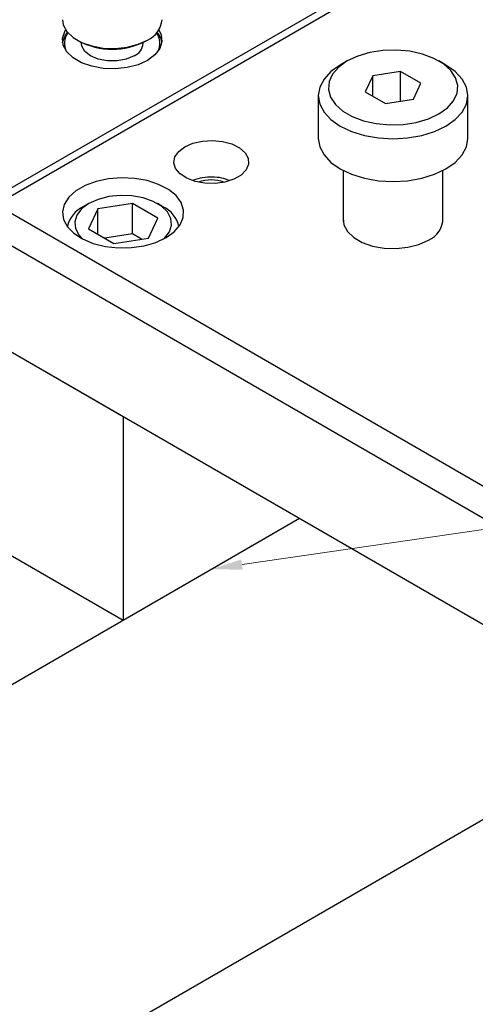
# Model space of a CAD drawing. Header units: inches. Extents: x 1802 to 2468, y -253 to -72.
# Tile 358 of 570: x 2130.12 to 2132.41, y -116.44 to -111.5. Entities that reach past the tile are written whole.
import ezdxf

# ---------------------------------------------------------------- set-up
doc = ezdxf.new("R2010")
doc.units = ezdxf.units.IN
doc.header["$LTSCALE"] = 0.5
doc.header["$MEASUREMENT"] = 0
for name, color, linetype in [('DIE-M-S', 8, 'Continuous'), ('DIE-M-S3', 8, 'Continuous'), ('DSS-M-S', 53, 'Continuous'), ('RAI-M-S', 8, 'Continuous'), ('SID-M-S', 105, 'Continuous'), ('SVD-M-S', 8, 'Continuous')]:
    doc.layers.add(name, color=color, linetype=linetype)

msp = doc.modelspace()

# ---------------------------------------------------------------- linework, layer by layer
at = {"layer": 'DIE-M-S', "linetype": 'Continuous', "lineweight": 25}
for p, q in [((2129.86073, -112.46934), (2135.19939, -109.3874)), ((2130.33421, -111.59421), (2130.34507, -111.55999)), ((2130.34507, -111.55999), (2130.3499, -111.55189)), ((2130.8176, -111.55189), (2130.82966, -111.57691)), ((2130.33785, -111.62894), (2130.33421, -111.59421)), ((2130.82966, -111.57691), (2130.83329, -111.61164)), ((2130.35578, -111.66216), (2130.33785, -111.62894)), ((2130.82243, -111.64586), (2130.7977, -111.67759)), ((2130.83329, -111.61164), (2130.82243, -111.64586)), ((2130.38696, -111.69193), (2130.35578, -111.66216)), ((2130.42957, -111.71653), (2130.38696, -111.69193)), ((2130.76053, -111.70498), (2130.71309, -111.72644)), ((2130.7977, -111.67759), (2130.76053, -111.70498)), ((2130.48115, -111.73453), (2130.42957, -111.71653)), ((2130.53869, -111.74489), (2130.48115, -111.73453)), ((2130.59885, -111.74699), (2130.53869, -111.74489)), ((2130.65813, -111.74071), (2130.59885, -111.74699)), ((2130.71309, -111.72644), (2130.65813, -111.74071))]:
    msp.add_line(p, q, dxfattribs=at)
at = {"layer": 'DIE-M-S3', "linetype": 'Continuous', "lineweight": 25}
for p, q in [((2130.33375, -111.50086), (2130.33785, -111.52687)), ((2130.33785, -111.52687), (2130.35578, -111.56009)), ((2130.35578, -111.56009), (2130.38696, -111.58987)), ((2130.33465, -111.61518), (2130.34507, -111.58449)), ((2130.34507, -111.58449), (2130.35907, -111.56414)), ((2130.38696, -111.58987), (2130.42957, -111.61447)), ((2130.40695, -111.60289), (2130.41402, -111.60698)), ((2130.71309, -111.62437), (2130.76053, -111.60291)), ((2130.75348, -111.60698), (2130.76056, -111.60289)), ((2130.42875, -111.6148), (2130.42875, -111.61926)), ((2130.43066, -111.63326), (2130.42875, -111.61926)), ((2130.42957, -111.61447), (2130.48115, -111.63247)), ((2130.44565, -111.65988), (2130.43066, -111.63326)), ((2130.48115, -111.63247), (2130.53869, -111.64282)), ((2130.53869, -111.64282), (2130.59885, -111.64492)), ((2130.59885, -111.64492), (2130.65813, -111.63865)), ((2130.65813, -111.63865), (2130.71309, -111.62437)), ((2130.73875, -111.61926), (2130.73875, -111.6148)), ((2130.47415, -111.68253), (2130.44565, -111.65988)), ((2130.51338, -111.69898), (2130.47415, -111.68253)), ((2130.5595, -111.70764), (2130.51338, -111.69898)), ((2130.608, -111.70764), (2130.5595, -111.70764)), ((2130.65412, -111.69898), (2130.608, -111.70764)), ((2130.69335, -111.68253), (2130.65412, -111.69898))]:
    msp.add_line(p, q, dxfattribs=at)
for centre, radius, start, end in [((2130.71289, -111.49144), 0.12123, 293.13813, 355.54173), ((2130.43057, -111.61906), 0.08651, 142.96533, 209.06455), ((2130.58375, -111.28512), 0.36387, 242.19469, 297.79993), ((2130.73731, -111.61904), 0.08619, 330.7972, 37.17291), ((2130.72912, -111.63359), 0.10542, 11.59974, 41.20562), ((2130.66371, -111.61334), 0.07527, 293.19076, 355.4891)]:
    msp.add_arc(centre, radius, start, end, dxfattribs=at)
at = {"layer": 'DSS-M-S', "linetype": 'Continuous', "lineweight": 25}
for p, q in [((2126.04236, -117.16395), (2131.52258, -114.00029)), ((2126.04236, -119.2053), (2133.29063, -115.02096)), ((2127.10302, -118.593), (2133.29063, -115.02096))]:
    msp.add_line(p, q, dxfattribs=at)
at = {"layer": 'RAI-M-S', "linetype": 'Continuous', "lineweight": 25}
for p, q in [((2134.81048, -109.65273), (2130.00216, -112.42852)), ((2130.91706, -112.16116), (2130.94791, -112.13767)), ((2130.94791, -112.13767), (2130.9886, -112.11986)), ((2130.9886, -112.11986), (2131.0361, -112.10905)), ((2131.0361, -112.10905), (2131.0869, -112.10603)), ((2131.0869, -112.10603), (2131.13722, -112.11104)), ((2131.13722, -112.11104), (2131.18333, -112.1237)), ((2131.18333, -112.1237), (2131.22181, -112.14308)), ((2131.22181, -112.14308), (2131.24982, -112.16772)), ((2130.8931, -112.21791), (2130.89832, -112.18858)), ((2130.89832, -112.18858), (2130.91706, -112.16116)), ((2131.24982, -112.16772), (2131.26527, -112.19582)), ((2131.26527, -112.19582), (2131.26701, -112.22528)), ((2130.90178, -112.24696), (2130.8931, -112.21791)), ((2130.92371, -112.27358), (2130.90178, -112.24696)), ((2131.26701, -112.22528), (2131.25492, -112.25392)), ((2130.56506, -112.29875), (2130.50326, -112.31186)), ((2130.63031, -112.29362), (2130.56506, -112.29875)), ((2130.69593, -112.29671), (2130.63031, -112.29362)), ((2130.75888, -112.30786), (2130.69593, -112.29671)), ((2130.95727, -112.2958), (2130.92371, -112.27358)), ((2130.99997, -112.31196), (2130.95727, -112.2958)), ((2131.19379, -112.30046), (2131.14928, -112.31491)), ((2131.22989, -112.27962), (2131.19379, -112.30046)), ((2131.25492, -112.25392), (2131.22989, -112.27962)), ((2130.44778, -112.33233), (2130.40122, -112.35921)), ((2130.50326, -112.31186), (2130.44778, -112.33233)), ((2130.8162, -112.32657), (2130.75888, -112.30786)), ((2130.86521, -112.35195), (2130.8162, -112.32657)), ((2131.04864, -112.32088), (2130.99997, -112.31196)), ((2131.09967, -112.32189), (2131.04864, -112.32088)), ((2131.14928, -112.31491), (2131.09967, -112.32189)), ((2130.36576, -112.39124), (2130.34305, -112.42692)), ((2130.40122, -112.35921), (2130.36576, -112.39124)), ((2130.90362, -112.38283), (2130.86521, -112.35195)), ((2130.92964, -112.41774), (2130.90362, -112.38283)), ((2130.00216, -112.42852), (2134.88119, -115.24513)), ((2130.34305, -112.42692), (2130.33416, -112.46458)), ((2130.94205, -112.45507), (2130.92964, -112.41774)), ((2130.33416, -112.46458), (2130.33951, -112.50247)), ((2130.92437, -112.52996), (2130.94026, -112.49307)), ((2130.94026, -112.49307), (2130.94205, -112.45507)), ((2131.74266, -112.49491), (2131.74262, -112.49531)), ((2131.74262, -112.49531), (2131.74626, -112.5301)), ((2130.33951, -112.50247), (2130.35883, -112.5388)), ((2130.35883, -112.5388), (2130.39124, -112.57189)), ((2130.89512, -112.56401), (2130.92437, -112.52996)), ((2131.74626, -112.5301), (2131.76423, -112.56339)), ((2134.81048, -115.3676), (2129.93145, -112.55099)), ((2130.39124, -112.57189), (2130.43521, -112.60019)), ((2130.80255, -112.61745), (2130.85387, -112.59364)), ((2130.85387, -112.59364), (2130.89512, -112.56401)), ((2131.76423, -112.56339), (2131.79547, -112.59322)), ((2131.79547, -112.59322), (2131.83817, -112.61787)), ((2130.43521, -112.60019), (2130.48869, -112.62236)), ((2130.48869, -112.62236), (2130.54917, -112.63738)), ((2130.54917, -112.63738), (2130.61384, -112.64454)), ((2130.61384, -112.64454), (2130.67966, -112.64352)), ((2130.67966, -112.64352), (2130.74356, -112.63434)), ((2130.74356, -112.63434), (2130.80255, -112.61745)), ((2131.83817, -112.61787), (2131.88985, -112.63591)), ((2131.88985, -112.63591), (2131.94751, -112.64628)), ((2131.94751, -112.64628), (2132.00779, -112.64838)), ((2132.00779, -112.64838), (2132.06719, -112.6421)), ((2132.06719, -112.6421), (2132.12225, -112.62779)), ((2132.12225, -112.62779), (2132.16979, -112.60629)), ((2129.93145, -113.08175), (2134.81048, -115.89835)), ((2129.93145, -113.08175), (2130.63855, -113.48995)), ((2130.63855, -113.48995), (2130.63855, -114.51063)), ((2130.63855, -114.51063), (2131.52258, -114.00029)), ((2129.93145, -114.10242), (2130.63855, -114.51063))]:
    msp.add_line(p, q, dxfattribs=at)
msp.add_arc((2132.12423, -112.49696), 0.11845, 292.62239, 0.99211, dxfattribs=at)
at = {"layer": 'SID-M-S', "linetype": 'Continuous', "lineweight": 0}
msp.add_line((2131.23493, -114.23291), (2144.7156, -112.26354), dxfattribs=at)
msp.add_solid([(2131.23869, -114.25863), (2131.08057, -114.25546), (2131.23869, -114.25863), (2131.23117, -114.20718)], dxfattribs=at)
at = {"layer": 'SVD-M-S', "linetype": 'Continuous', "lineweight": 25}
for p, q in [((2131.94182, -111.65529), (2131.87619, -111.66544)), ((2132.00967, -111.65324), (2131.94182, -111.65529)), ((2132.07678, -111.65937), (2132.00967, -111.65324)), ((2132.14021, -111.67343), (2132.07678, -111.65937)), ((2131.76285, -111.70793), (2131.72009, -111.73841)), ((2131.76281, -111.70795), (2131.72745, -111.72837)), ((2131.81565, -111.68325), (2131.76285, -111.70793)), ((2131.87619, -111.66544), (2131.81565, -111.68325)), ((2132.19719, -111.69479), (2132.14021, -111.67343)), ((2132.24523, -111.72253), (2132.19719, -111.69479)), ((2132.25787, -111.72837), (2132.22251, -111.70795)), ((2131.7275, -111.72835), (2131.68086, -111.76115)), ((2131.72009, -111.73841), (2131.68925, -111.77336)), ((2132.28224, -111.75542), (2132.24523, -111.72253)), ((2132.30446, -111.76115), (2132.25787, -111.72837)), ((2132.30659, -111.79204), (2132.28224, -111.75542)), ((2131.64621, -111.79858), (2131.62487, -111.83919)), ((2131.68086, -111.76115), (2131.64621, -111.79858)), ((2131.68925, -111.77336), (2131.67166, -111.81125)), ((2131.8906, -111.78168), (2131.85324, -111.86216)), ((2132.03002, -111.76011), (2131.8906, -111.78168)), ((2131.8906, -111.88373), (2131.8906, -111.78168)), ((2132.13208, -111.81903), (2132.03002, -111.76011)), ((2132.03002, -111.90953), (2132.03002, -111.76011)), ((2132.33912, -111.79858), (2132.30446, -111.76115)), ((2132.31722, -111.83078), (2132.30659, -111.79204)), ((2132.36046, -111.83919), (2132.33912, -111.79858)), ((2131.62487, -111.83919), (2131.61766, -111.88143)), ((2131.67166, -111.81125), (2131.66811, -111.85042)), ((2131.66811, -111.85042), (2131.67874, -111.88916)), ((2132.09472, -111.89952), (2132.13208, -111.81903)), ((2132.31366, -111.86995), (2132.31722, -111.83078)), ((2132.36766, -111.88143), (2132.36046, -111.83919)), ((2131.61766, -111.88143), (2131.61766, -112.09577)), ((2131.61766, -111.88143), (2131.62487, -111.92366)), ((2131.67874, -111.88916), (2131.70308, -111.92578)), ((2131.85324, -111.86216), (2131.9553, -111.92108)), ((2131.9553, -111.92108), (2132.09472, -111.89952)), ((2132.29607, -111.90783), (2132.31366, -111.86995)), ((2132.36046, -111.92366), (2132.36766, -111.88143)), ((2132.36766, -112.09577), (2132.36766, -111.88143)), ((2131.62487, -111.92366), (2131.64621, -111.96427)), ((2131.70308, -111.92578), (2131.74009, -111.95867)), ((2132.22247, -111.97326), (2132.26523, -111.94278)), ((2132.26523, -111.94278), (2132.29607, -111.90783)), ((2132.33912, -111.96427), (2132.36046, -111.92366)), ((2131.64621, -111.96427), (2131.68086, -112.0017)), ((2131.68086, -112.0017), (2131.7275, -112.0345)), ((2131.74009, -111.95867), (2131.78813, -111.98641)), ((2131.78813, -111.98641), (2131.84511, -112.00777)), ((2132.10913, -112.01576), (2132.16967, -111.99795)), ((2132.16967, -111.99795), (2132.22247, -111.97326)), ((2132.25783, -112.0345), (2132.30446, -112.0017)), ((2132.30446, -112.0017), (2132.33912, -111.96427)), ((2131.7275, -112.0345), (2131.78432, -112.06142)), ((2131.84511, -112.00777), (2131.90855, -112.02182)), ((2131.90855, -112.02182), (2131.97565, -112.02796)), ((2131.97565, -112.02796), (2132.0435, -112.02591)), ((2132.0435, -112.02591), (2132.10913, -112.01576)), ((2132.201, -112.06142), (2132.25783, -112.0345)), ((2131.61766, -112.09577), (2131.62487, -112.138)), ((2131.78432, -112.06142), (2131.84916, -112.08143)), ((2131.84916, -112.08143), (2131.9195, -112.09375)), ((2131.9195, -112.09375), (2131.99266, -112.09791)), ((2131.99266, -112.09791), (2132.06582, -112.09375)), ((2132.06582, -112.09375), (2132.13617, -112.08143)), ((2132.13617, -112.08143), (2132.201, -112.06142)), ((2132.36046, -112.138), (2132.36766, -112.09577)), ((2131.62487, -112.138), (2131.64621, -112.17861)), ((2132.33912, -112.17861), (2132.36046, -112.138)), ((2131.64621, -112.17861), (2131.68086, -112.21604)), ((2132.30446, -112.21604), (2132.33912, -112.17861)), ((2131.68086, -112.21604), (2131.7275, -112.24884)), ((2131.7275, -112.24884), (2131.78432, -112.27577)), ((2132.201, -112.27577), (2132.25783, -112.24884)), ((2132.25783, -112.24884), (2132.30446, -112.21604)), ((2131.74266, -112.25712), (2131.74266, -112.51317)), ((2131.78432, -112.27577), (2131.84916, -112.29577)), ((2131.84916, -112.29577), (2131.9195, -112.30809)), ((2132.06582, -112.30809), (2132.13617, -112.29577)), ((2132.13617, -112.29577), (2132.201, -112.27577)), ((2132.24266, -112.51317), (2132.24266, -112.25712)), ((2131.9195, -112.30809), (2131.99266, -112.31225)), ((2131.99266, -112.31225), (2132.06582, -112.30809)), ((2130.56604, -112.38807), (2130.51245, -112.402)), ((2130.62383, -112.38196), (2130.56604, -112.38807)), ((2130.68249, -112.38401), (2130.62383, -112.38196)), ((2130.73859, -112.3941), (2130.68249, -112.38401)), ((2130.78888, -112.41165), (2130.73859, -112.3941)), ((2130.46619, -112.42292), (2130.42996, -112.44962)), ((2130.46617, -112.42293), (2130.43965, -112.43825)), ((2130.51118, -112.44888), (2130.46456, -112.54933)), ((2130.51245, -112.402), (2130.46619, -112.42292)), ((2130.68517, -112.42197), (2130.51118, -112.44888)), ((2130.51118, -112.57624), (2130.51118, -112.44888)), ((2130.81255, -112.4955), (2130.68517, -112.42197)), ((2130.68517, -112.57507), (2130.68517, -112.42197)), ((2130.83043, -112.43563), (2130.78888, -112.41165)), ((2130.83746, -112.43825), (2130.81094, -112.42293)), ((2130.86083, -112.46466), (2130.83043, -112.43563)), ((2130.40584, -112.48055), (2130.39525, -112.51392)), ((2130.42996, -112.44962), (2130.40584, -112.48055)), ((2130.76593, -112.59595), (2130.81255, -112.4955)), ((2130.87831, -112.49705), (2130.86083, -112.46466)), ((2130.88186, -112.53091), (2130.87831, -112.49705)), ((2130.39525, -112.51392), (2130.39879, -112.54778)), ((2130.39879, -112.54778), (2130.41628, -112.58017)), ((2130.87127, -112.56428), (2130.88186, -112.53091)), ((2130.41628, -112.58017), (2130.43571, -112.60044)), ((2130.46456, -112.54933), (2130.59193, -112.62286)), ((2130.68517, -112.57507), (2130.54635, -112.59655)), ((2130.59193, -112.62286), (2130.76593, -112.59595)), ((2130.73076, -112.60139), (2130.68517, -112.57507)), ((2130.84139, -112.60044), (2130.84715, -112.59521)), ((2130.84715, -112.59521), (2130.87127, -112.56428))]:
    msp.add_line(p, q, dxfattribs=at)
for centre, radius, start, end in [((2131.08049, -112.47899), 0.17509, 68.59845, 111.40155), ((2130.49906, -112.56941), 0.144, 114.35368, 167.52336), ((2130.77806, -112.56941), 0.14398, 12.47585, 65.63526)]:
    msp.add_arc(centre, radius, start, end, dxfattribs=at)
msp.add_open_spline([(2131.17056, -112.30668), (2131.15826, -112.30235), (2131.13144, -112.29292), (2131.08528, -112.28841), (2131.03669, -112.29224), (2131.00373, -112.29968), (2130.98878, -112.30693), (2130.98783, -112.30739)], degree=3, knots=[0, 0, 0, 0, 0.2139115, 0.4663136, 0.7210418, 0.9822008, 1, 1, 1, 1], dxfattribs=at)

doc.saveas('drawing.dxf')
